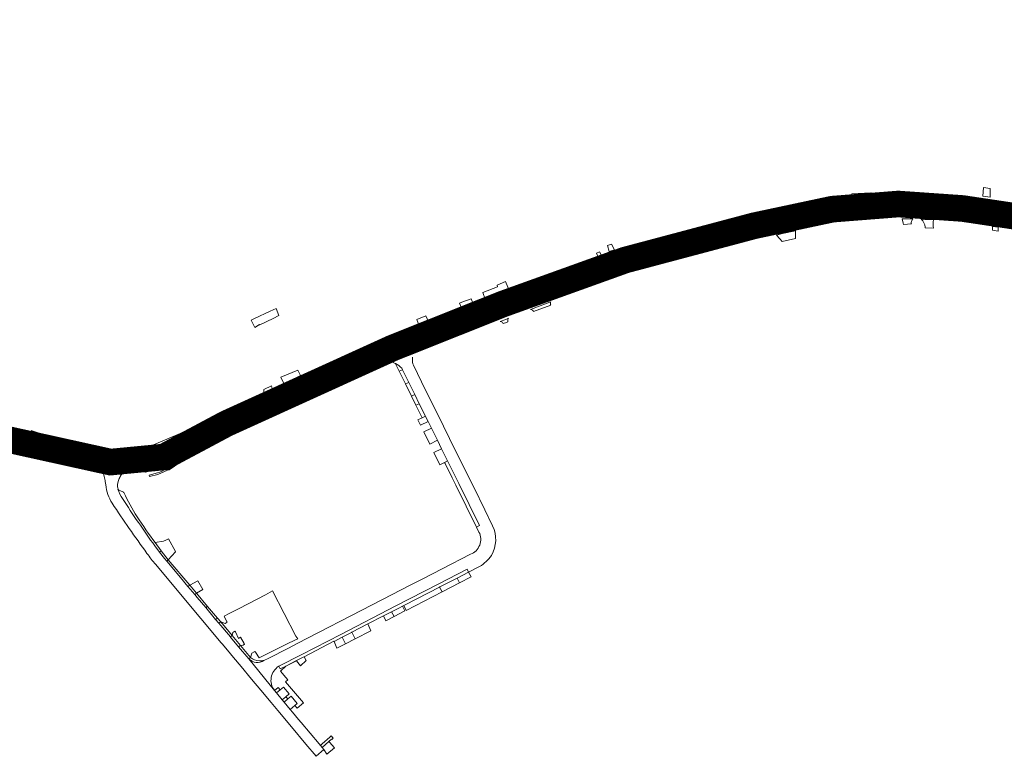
# Model space of a CAD drawing. Header units: metres. Extents: x 166325 to 190320, y 381923 to 404576.
# Tile 744 of 1056: x 176273 to 176828, y 394870 to 395285. Entities that reach past the tile are written whole.
import ezdxf

# ---------------------------------------------------------------- set-up
doc = ezdxf.new("R2010")
doc.units = ezdxf.units.M
for name, color, linetype, lineweight in [('B-WE-VH-VERHARDING_ASFALT-GV', 8, 'Continuous', 18), ('B-WE-VH-VERHARDING_BETONSTRAATSTEEN-GV', 8, 'Continuous', 18), ('B-WE-VH-VERHARDING_GESLOTEN-GV', 8, 'Continuous', 18), ('B-WE-VH-VERHARDING_HALFVERHARDING-GV', 8, 'Continuous', 18), ('B-WE-VH-VERHARDING_N-WEG', 8, 'Continuous', 18), ('B-WE-VH-VERHARDING_STRAATBAKSTEEN-GV', 8, 'Continuous', 18)]:
    doc.layers.add(name, color=color, linetype=linetype, lineweight=lineweight)

msp = doc.modelspace()

# ---------------------------------------------------------------- linework, layer by layer
at = {"layer": 'B-WE-VH-VERHARDING_ASFALT-GV', "flags": 128}
for points in [[(176755.58, 395177.663), (176764.501, 395177.96), (176774.158, 395178.004), (176775.979, 395178.012), (176777.551, 395178.003), (176780.106, 395177.933), (176790.112, 395177.441), (176791.279, 395177.332), (176792.828, 395177.265), (176797.768, 395176.88), (176802.701, 395176.413), (176813.8, 395175.02), (176814.786, 395180.963), (176814.178, 395181.055), (176807.74, 395181.891), (176801.804, 395182.531), (176801.549, 395182.551), (176791.476, 395183.354), (176789.233, 395183.533), (176788.507, 395183.577), (176786.309, 395183.711), (176785.511, 395183.759), (176782.763, 395183.849), (176781.785, 395183.881), (176781.437, 395183.884), (176771.186, 395183.978), (176770.26, 395183.986), (176768.552, 395184.002), (176762.142, 395183.897), (176755.736, 395183.64), (176740.528, 395182.338), (176733.672, 395181.533), (176731.347, 395181.192), (176730.074, 395181.005), (176722.58, 395179.877), (176712.861, 395178.132), (176706.327, 395176.714), (176704.952, 395176.415), (176702.773, 395175.942), (176690.703, 395172.942), (176636.808, 395158.649), (176630.543, 395156.929), (176622.507, 395154.614)], [(176970.011, 395139.499), (176968.853, 395139.847), (176963.573, 395141.431), (176853.362, 395172.974), (176853.168, 395173.026), (176847.226, 395174.617), (176842.35, 395175.801), (176840.983, 395176.133), (176834.706, 395177.502), (176822.551, 395179.783), (176821.921, 395179.879), (176814.786, 395180.963), (176813.8, 395175.02), (176814.892, 395174.883), (176820.385, 395174.083), (176826.599, 395173.034), (176829.909, 395172.412)], [(176622.507, 395154.614), (176620.422, 395154.013), (176598.523, 395147.255), (176597.167, 395146.837), (176594.591, 395145.961), (176587.61, 395143.483), (176574.644, 395138.943), (176559.292, 395133.162), (176544.482, 395127.208), (176531.478, 395121.98), (176522.421, 395118.338), (176514.404, 395115.115), (176510.695, 395113.624), (176504.977, 395111.325), (176503.727, 395110.822), (176497.824, 395108.449), (176494.829, 395107.245), (176497.133, 395101.635), (176497.557, 395101.806), (176540.331, 395119.049), (176542.043, 395119.739), (176546.407, 395121.498), (176554.482, 395124.753), (176558.02, 395126.129), (176571.558, 395131.378), (176578.068, 395133.798), (176583.232, 395135.661), (176600.385, 395141.503), (176602.023, 395142.046), (176606.517, 395143.534), (176614.62, 395146.072), (176620.313, 395147.765), (176630.423, 395150.674), (176633.037, 395151.426), (176639.927, 395153.29), (176640.886, 395153.549), (176649.363, 395155.842), (176660.96, 395158.9), (176666.737, 395160.424), (176684.443, 395165.093), (176691.967, 395167.023), (176712.918, 395172.107)], [(176347.773, 395034.631), (176348.227, 395034.768), (176354.769, 395036.84), (176356.162, 395037.312), (176361.32, 395039.49), (176365.59, 395041.492), (176389.588, 395053.499), (176389.896, 395053.653), (176427.468, 395072.451), (176430.619, 395073.875), (176437.341, 395076.912), (176449.563, 395082.283), (176451.719, 395083.183), (176460.739, 395086.927), (176475.9, 395093.057), (176497.133, 395101.635), (176494.829, 395107.245), (176486.873, 395104.046), (176486.526, 395103.907), (176485.044, 395103.311), (176484.79, 395103.207), (176460.022, 395093.093), (176455.171, 395091.064), (176454.28, 395090.691), (176443.281, 395086.091), (176428.062, 395079.343), (176425.32, 395078.059), (176417.172, 395074.245), (176408.162, 395070.222), (176361.333, 395047.163)], [(176311.975, 395041.132), (176276.912, 395048.723), (176264.788, 395051.503), (176236.191, 395058.062), (176189.044, 395069.136), (176185.032, 395070.193), (176173.555, 395073.575), (176168.991, 395075.311), (176164.969, 395076.692), (176161.751, 395077.957), (176157.219, 395079.827), (176157.066, 395079.89), (176156.838, 395079.99), (176154.121, 395074.479), (176153.937, 395074.105), (176160.487, 395071.38)], [(176183.662, 395063.782), (176191.812, 395061.868), (176225.203, 395054.025), (176227.285, 395053.536), (176233.949, 395051.996), (176238.326, 395050.984), (176244.973, 395049.453), (176250.307, 395048.225), (176256.69, 395046.754), (176309.893, 395034.502), (176315.54, 395033.338), (176320.077, 395032.47), (176324.752, 395032.171), (176329.228, 395032.271), (176337.675, 395032.955), (176337.045, 395039.649), (176335.225, 395039.531)], [(176337.045, 395039.649), (176337.675, 395032.955), (176341.511, 395033.353), (176344.26, 395033.8), (176347.773, 395034.631)]]:
    msp.add_lwpolyline(points, dxfattribs=at)
at = {"layer": 'B-WE-VH-VERHARDING_ASFALT-GV'}
for points in [[(176731.688, 395175.251, -0.0229394), (176755.58, 395177.663)], [(176712.918, 395172.107, -0.0165164), (176731.688, 395175.251)], [(176319.785, 395039.782, -0.0212399), (176311.975, 395041.132)]]:
    msp.add_lwpolyline(points, format="xyb", dxfattribs=at)
at = {"layer": 'B-WE-VH-VERHARDING_ASFALT-GV', "flags": 128}
msp.add_lwpolyline([(176572.309, 395124.406), (176572.241, 395124.583), (176572.137, 395125.016), (176572.111, 395125.462), (176572.164, 395125.905), (176572.296, 395126.331), (176571.753, 395126.133), (176560.835, 395121.945), (176561.247, 395121.865), (176561.637, 395121.708), (176561.991, 395121.481), (176562.295, 395121.191), (176562.538, 395120.848), (176562.595, 395120.744)], close=True, dxfattribs=at)
at = {"layer": 'B-WE-VH-VERHARDING_BETONSTRAATSTEEN-GV', "flags": 128}
for points in [[(176775.847, 395171.504), (176775.999, 395171.988), (176776.224, 395172.442), (176776.518, 395172.855), (176776.65, 395173.003), (176775.23, 395173.003), (176770.537, 395173.003), (176771.164, 395170.627), (176771.372, 395169.841), (176775.847, 395170.193), (176775.78, 395170.496), (176775.774, 395171.003)], [(176824.706, 395166.211), (176824.746, 395168.298), (176821.546, 395168.851), (176821.57, 395166.747)], [(176710.456, 395166.354), (176703.143, 395164.753), (176699.624, 395163.871), (176701.541, 395161.801), (176702.852, 395160.386), (176710.33, 395162.015)], [(176665.573, 395157.101), (176666.072, 395158.528), (176666.737, 395160.424), (176660.96, 395158.9), (176662.035, 395157.477), (176662.856, 395156.39)], [(176583.752, 395144.282), (176582.708, 395145.879), (176578.135, 395143.996), (176578.852, 395142.575)], [(176546.711, 395137.65), (176542.018, 395135.583), (176542.257, 395134.745), (176533.953, 395131.466), (176535.269, 395127.859), (176537.774, 395128.837), (176540.302, 395129.753), (176544.595, 395131.067), (176547.942, 395132.092), (176548.942, 395132.333)], [(176528.561, 395125.11), (176527.319, 395127.985), (176522.038, 395126.064), (176520.83, 395125.584), (176522.19, 395122.536), (176522.244, 395122.558), (176523.464, 395123.051)], [(176548.026, 395115.351), (176548.007, 395115.786), (176548.067, 395116.217), (176548.204, 395116.631), (176548.413, 395117.013), (176546.859, 395116.385), (176543.78, 395115.141), (176544.164, 395115.088), (176544.53, 395114.957), (176544.862, 395114.755), (176545.145, 395114.489), (176545.368, 395114.171), (176545.467, 395113.965), (176547.286, 395114.668), (176548.096, 395115.013)], [(176431.04, 395084.722), (176429.547, 395087.698), (176419.931, 395083.773), (176421.496, 395080.532), (176421.868, 395079.761)], [(176492.174, 395080.806), (176488.644, 395087.945), (176486.737, 395087.17), (176490.305, 395079.967)], [(176415.104, 395077.428), (176414.749, 395078.901), (176410.415, 395076.779), (176410.36, 395074.611), (176410.335, 395073.64), (176413.882, 395075.442), (176415.387, 395076.256)], [(176492.174, 395080.806), (176490.305, 395079.967), (176493.709, 395073.095), (176495.556, 395073.967)], [(176495.556, 395073.967), (176493.709, 395073.095), (176496.24, 395067.986), (176498.11, 395068.802)], [(176397.411, 395067.185), (176397.098, 395067.147), (176396.785, 395067.189), (176396.492, 395067.308), (176396.239, 395067.496), (176396.15, 395067.591), (176391.122, 395065.004), (176391.27, 395064.83), (176391.351, 395064.616), (176391.353, 395064.388), (176391.278, 395064.175)], [(176498.11, 395068.802), (176496.24, 395067.986), (176496.401, 395067.661), (176499.815, 395060.871), (176501.604, 395061.737)], [(176388.552, 395062.836), (176388.185, 395063.523), (176384.836, 395061.896), (176385.243, 395061.212)], [(176501.844, 395061.277), (176501.604, 395061.737), (176499.815, 395060.871), (176497.312, 395059.659), (176498.77, 395056.643), (176503.093, 395058.732)], [(176374.718, 395056.046), (176374.275, 395056.815), (176370.613, 395055.16), (176370.925, 395054.184)], [(176278.121, 395050.631), (176280.095, 395050.197), (176285.285, 395049.057), (176285.889, 395050.764), (176286.104, 395051.373), (176281.309, 395052.858), (176279.606, 395053.515), (176279.305, 395053.631)], [(176504.934, 395055.033), (176500.609, 395052.914), (176503.983, 395046.054), (176508.323, 395048.149)], [(176514.073, 395036.494), (176510.672, 395043.351), (176506.345, 395041.279), (176509.727, 395034.411), (176512.357, 395035.671)], [(176520.36, 395023.809), (176514.073, 395036.494), (176512.357, 395035.671), (176512.642, 395035.092), (176516.608, 395027.039), (176518.344, 395023.593), (176518.726, 395022.818), (176530.437, 394999.196), (176532.098, 395000.003)], [(176356.545, 394992.628), (176355.122, 394991.898), (176353.818, 394991.187), (176349.002, 394990.432), (176352.357, 394985.835), (176356.459, 394980.823), (176360.499, 394985.327), (176360.595, 394985.434)], [(176356.459, 394980.823), (176355.623, 394979.96), (176363.294, 394970.788), (176367.547, 394965.727), (176368.601, 394966.386)], [(176449.963, 394934.812), (176450.01, 394934.704), (176454.651, 394937.11), (176459.857, 394939.809), (176460.036, 394939.901), (176469.136, 394944.59), (176477.838, 394949.074), (176482.496, 394951.474), (176486.539, 394953.557), (176488.592, 394954.61), (176489.342, 394954.995), (176490.126, 394955.397), (176509.533, 394965.396), (176509.696, 394965.48), (176519.401, 394970.477), (176525.885, 394973.816), (176525.071, 394975.435), (176508.782, 394967.046), (176484.902, 394954.727), (176453.777, 394938.686), (176431.873, 394927.395), (176418.804, 394920.674), (176419.596, 394919.153), (176422.765, 394920.783), (176428.795, 394923.885), (176432.566, 394925.825), (176433.077, 394926.089)], [(176525.885, 394973.816), (176519.401, 394970.477), (176520.887, 394967.77), (176527.321, 394971.083)], [(176373.08, 394968.924), (176368.601, 394966.386), (176372.369, 394961.906), (176375.867, 394963.912)], [(176520.887, 394967.77), (176519.401, 394970.477), (176509.696, 394965.48), (176509.533, 394965.396), (176511.029, 394962.695)], [(176372.369, 394961.906), (176371.431, 394961.104), (176372.817, 394959.455), (176377.601, 394953.769), (176378.673, 394954.41)], [(176411.263, 394961.008), (176396.471, 394953.348), (176396.024, 394953.117), (176390.892, 394950.459), (176387.972, 394948.947), (176388.14, 394948.61), (176389.539, 394945.805), (176389.694, 394945.495), (176388.628, 394944.873), (176386.024, 394945.67), (176392.464, 394938.013), (176392.878, 394939.689), (176394.098, 394940.461), (176394.302, 394940.062), (176396.161, 394936.436), (176397.247, 394937.047), (176399.196, 394933.568), (176399.442, 394933.128), (176398.758, 394932.669), (176397.163, 394932.426), (176402.867, 394925.644), (176403.59, 394928.136), (176405.306, 394929.091), (176405.638, 394928.601), (176407.733, 394925.508), (176423.162, 394933.124), (176428.229, 394935.626), (176429.505, 394936.256), (176428.457, 394937.734), (176415.244, 394963.236)], [(176511.029, 394962.695), (176509.533, 394965.396), (176490.126, 394955.397), (176489.342, 394954.995), (176490.72, 394952.237)], [(176378.673, 394954.41), (176377.601, 394953.769), (176382.423, 394948.038), (176383.191, 394947.126), (176384.266, 394947.761)], [(176483.984, 394948.769), (176482.496, 394951.474), (176477.838, 394949.074), (176479.23, 394946.321)], [(176490.012, 394951.873), (176488.592, 394954.61), (176486.539, 394953.557), (176482.496, 394951.474), (176483.984, 394948.769)], [(176384.266, 394947.761), (176383.191, 394947.126), (176384.998, 394944.981), (176386.024, 394945.67)], [(176469.136, 394944.59), (176460.036, 394939.901), (176461.898, 394936.194), (176470.808, 394940.728)], [(176460.036, 394939.901), (176459.857, 394939.809), (176454.651, 394937.11), (176456.464, 394933.428), (176461.898, 394936.194)], [(176392.464, 394938.013), (176391.517, 394937.242), (176391.622, 394937.117), (176396.165, 394931.666), (176397.163, 394932.426)], [(176454.651, 394937.11), (176450.01, 394934.704), (176451.644, 394930.975), (176456.464, 394933.428)], [(176428.904, 394923.706), (176428.795, 394923.885), (176422.765, 394920.783), (176422.829, 394920.655)], [(176433.077, 394926.089), (176432.566, 394925.825), (176428.795, 394923.885), (176428.904, 394923.706), (176431.017, 394920.966), (176434.346, 394923.863)], [(176424.706, 394905.068), (176421.448, 394908.953), (176419.605, 394907.404), (176417.524, 394905.644), (176420.767, 394901.763), (176422.882, 394903.503)], [(176425.73, 394903.826), (176423.866, 394902.284), (176421.785, 394900.503), (176425.317, 394896.314), (176427.9, 394898.545), (176429.284, 394899.741)], [(176447.15, 394878.247), (176448.603, 394879.495), (176448.681, 394879.403), (176449.336, 394879.961), (176449.572, 394880.161), (176448.456, 394881.474), (176447.59, 394880.687), (176443.384, 394876.899), (176442.341, 394875.959), (176443.272, 394874.847)], [(176450.199, 394874.724), (176447.421, 394877.956), (176447.15, 394878.247), (176443.272, 394874.847), (176444.235, 394873.696), (176445.992, 394871.056)]]:
    msp.add_lwpolyline(points, close=True, dxfattribs=at)
for points in [[(176788.253, 395172.493), (176782.923, 395172.802), (176781.38, 395172.891)], [(176783.613, 395168.367), (176783.613, 395167.934), (176783.827, 395167.934), (176788.372, 395167.827)], [(176497.557, 395101.806), (176497.133, 395101.635), (176475.9, 395093.057)], [(176481.469, 395092.678), (176482.229, 395092.458)], [(176484.607, 395091.469), (176484.734, 395091.213), (176486.737, 395087.17), (176488.644, 395087.945)], [(176488.19, 395088.863), (176488.644, 395087.945), (176492.174, 395080.806), (176495.556, 395073.967), (176498.11, 395068.802), (176501.604, 395061.737), (176501.844, 395061.277), (176503.093, 395058.732), (176504.934, 395055.033), (176508.323, 395048.149), (176510.672, 395043.351), (176514.073, 395036.494), (176520.36, 395023.809), (176532.098, 395000.003), (176530.437, 394999.196), (176531.799, 394996.396)], [(176488.644, 395087.945), (176488.19, 395088.863)], [(176539.517, 394999.974), (176535.077, 395008.981), (176528.814, 395021.678), (176522.722, 395033.954), (176515.174, 395049.206), (176508.294, 395063.059), (176501.65, 395076.513), (176494.795, 395090.467)], [(176355.741, 395032.179), (176355.666, 395032.138), (176355.589, 395032.096), (176355.975, 395031.403), (176356.981, 395031.468), (176369.497, 395040.142)], [(176369.497, 395040.142), (176368.706, 395040.738), (176366.581, 395039.466), (176365.638, 395038.901), (176361.06, 395035.75)], [(176335.875, 395032.601), (176337.675, 395032.955), (176329.228, 395032.271), (176324.752, 395032.171), (176320.077, 395032.47), (176315.54, 395033.338), (176315.491, 395032.927)], [(176320.315, 395027.688), (176320.804, 395025.44), (176320.879, 395025.003), (176321.14, 395023.024)], [(176350.293, 395029.758), (176345.624, 395028.442), (176345.88, 395027.751), (176350.516, 395028.863), (176355.975, 395031.403)], [(176355.975, 395031.403), (176355.589, 395032.096)], [(176327.751, 395023.359), (176328.331, 395025.458)], [(176328.027, 395020.574), (176328.149, 395020.58)], [(176331.438, 395018.657), (176331.246, 395018.941), (176330.862, 395019.168), (176328.638, 395020.06)], [(176348.852, 394988.63), (176351.527, 394984.978), (176352.357, 394985.835), (176349.002, 394990.432)], [(176401.858, 394924.835), (176396.165, 394931.666), (176391.622, 394937.117), (176391.517, 394937.242), (176384.998, 394944.981), (176383.191, 394947.126), (176382.423, 394948.038), (176377.601, 394953.769), (176372.817, 394959.455), (176371.431, 394961.104), (176367.547, 394965.727), (176363.294, 394970.788), (176355.623, 394979.96), (176354.372, 394981.456), (176351.527, 394984.978), (176348.852, 394988.63)], [(176526.992, 394983.848), (176511.007, 394975.664), (176499.662, 394969.804), (176492.619, 394966.159), (176482.882, 394961.153), (176471.472, 394955.409), (176429.214, 394933.523), (176424.261, 394930.979), (176412.748, 394925.068), (176410.38, 394924.005), (176410.44, 394923.881)], [(176349.349, 394978.021), (176367.978, 394955.799), (176381.668, 394939.529), (176386.167, 394934.182), (176386.788, 394933.438), (176389.837, 394929.785), (176393.298, 394925.638), (176397.566, 394920.524), (176403.457, 394913.465), (176408.747, 394907.153), (176414.49, 394900.3), (176418.241, 394895.809), (176426.053, 394886.457), (176434.177, 394876.75), (176439.914, 394869.904), (176444.235, 394873.696), (176443.272, 394874.847), (176442.341, 394875.959), (176441.57, 394876.88), (176431.418, 394889.013), (176429.964, 394890.756), (176426.532, 394894.874), (176425.317, 394896.314), (176421.785, 394900.503), (176420.767, 394901.763), (176417.524, 394905.644), (176416.391, 394907.067), (176401.858, 394924.835)], [(176508.782, 394967.046), (176525.071, 394975.435), (176525.885, 394973.816), (176532.136, 394977.007)], [(176418.804, 394920.674), (176431.873, 394927.395), (176453.777, 394938.686), (176484.902, 394954.727), (176508.782, 394967.046)], [(176402.867, 394925.644), (176401.858, 394924.835)], [(176401.858, 394924.835), (176416.391, 394907.067)], [(176410.44, 394923.881), (176410.38, 394924.005)], [(176416.391, 394907.067), (176418.412, 394908.755), (176419.605, 394907.404), (176421.448, 394908.953), (176424.706, 394905.068), (176422.882, 394903.503), (176423.866, 394902.284), (176425.73, 394903.826), (176429.284, 394899.741), (176427.9, 394898.545), (176429.13, 394897.037), (176432.706, 394900.013), (176422.624, 394911.88), (176423.948, 394913.005), (176422.852, 394914.312), (176422.751, 394914.434), (176419.875, 394917.86)], [(176419.892, 394918.084), (176422.829, 394920.655), (176422.765, 394920.783), (176419.596, 394919.153), (176418.804, 394920.674)]]:
    msp.add_lwpolyline(points, dxfattribs=at)
at = {"layer": 'B-WE-VH-VERHARDING_BETONSTRAATSTEEN-GV'}
for points in [[(176781.38, 395172.891, -0.1778223), (176783.613, 395168.367)], [(176788.372, 395167.827, -0.1116627), (176788.253, 395172.493)], [(176494.818, 395097.565, -0.1186195), (176497.557, 395101.806)], [(176494.207, 395094.051, -0.0251176), (176494.268, 395095.127)], [(176475.9, 395093.057, -0.094263), (176481.469, 395092.678)], [(176482.229, 395092.458, -0.0431889), (176484.607, 395091.469)], [(176484.607, 395091.469, -0.0741773), (176488.19, 395088.863)], [(176494.795, 395090.467, -0.084827), (176494.207, 395094.051)], [(176315.491, 395032.927, -0.2775507), (176320.315, 395027.688)], [(176328.331, 395025.458, -0.0434274), (176329.394, 395027.782)], [(176329.394, 395027.782, -0.2306285), (176335.875, 395032.601)], [(176355.589, 395032.096, -0.0403748), (176350.293, 395029.758)], [(176321.14, 395023.024, 0.1189317), (176324.786, 395012.664)], [(176328.149, 395020.58, -0.1194398), (176327.751, 395023.359)], [(176330.586, 395015.295, -0.0786006), (176328.027, 395020.574)], [(176328.638, 395020.06, -0.2051732), (176328.149, 395020.58)], [(176338.859, 395005.073, -0.0399536), (176331.438, 395018.657)], [(176324.786, 395012.664, 0.011825), (176344.43, 394984.377)], [(176330.586, 395015.295, 0.0114999), (176348.852, 394988.63)], [(176349.002, 394990.432, -0.0119452), (176338.859, 395005.073)], [(176538.796, 394983.242, 0.2477273), (176539.517, 394999.974)], [(176531.799, 394996.396, -0.445434), (176526.992, 394983.848)], [(176344.43, 394984.377, 0.0215524), (176349.349, 394978.021)], [(176532.136, 394977.007, 0.1258666), (176538.796, 394983.242)], [(176401.858, 394924.835, 0.3467618), (176410.44, 394923.881)], [(176407.848, 394923.677, -0.1640484), (176402.867, 394925.644)], [(176410.38, 394924.005, -0.0726781), (176407.848, 394923.677)], [(176418.804, 394920.674, 0.4473377), (176416.391, 394907.067)], [(176419.875, 394917.86, -0.4059504), (176419.892, 394918.084)]]:
    msp.add_lwpolyline(points, format="xyb", dxfattribs=at)
at = {"layer": 'B-WE-VH-VERHARDING_GESLOTEN-GV', "flags": 128}
msp.add_lwpolyline([(176414.002, 395121.066), (176405.033, 395116.78), (176403.255, 395115.882), (176405.276, 395111.853), (176408.013, 395113.467), (176408.147, 395113.199), (176415.577, 395116.913), (176418.937, 395118.592), (176417.288, 395122.465)], close=True, dxfattribs=at)
at = {"layer": 'B-WE-VH-VERHARDING_HALFVERHARDING-GV', "flags": 128}
msp.add_lwpolyline([(176599.803, 395154.546), (176598.172, 395153.652), (176598.95, 395152.043), (176600.687, 395152.793)], close=True, dxfattribs=at)
at = {"layer": 'B-WE-VH-VERHARDING_N-WEG', "const_width": 15, "flags": 128}
msp.add_lwpolyline([(175978.968, 395277.915), (175993.799, 395248.586), (176018.131, 395226.339), (176031.563, 395204.815), (176067.391, 395153.747), (176097.848, 395115.365), (176132.14, 395088.788), (176164.22, 395072.825), (176249.53, 395052.26), (176323.883, 395035.859), (176353.964, 395038.745), (176389.099, 395057.506), (176482.875, 395100.158), (176545.274, 395125.027), (176614.257, 395149.817), (176687.116, 395169.183), (176731.223, 395178.538), (176768.427, 395181.443), (176804.663, 395178.926), (176852.719, 395171.76)], dxfattribs=at)
at = {"layer": 'B-WE-VH-VERHARDING_STRAATBAKSTEEN-GV', "flags": 128}
for points in [[(176820.248, 395190.285), (176816.6, 395190.71), (176816.115, 395185.851), (176820.198, 395185.314)], [(176729.11, 395183.368), (176726.635, 395183.113), (176723.598, 395182.754), (176722.285, 395182.577), (176722.58, 395179.877), (176730.074, 395181.005), (176731.347, 395181.192)], [(176754.542, 395184.826), (176741.569, 395184.129), (176740.528, 395182.338), (176755.736, 395183.64)], [(176752.929, 395187.792), (176742.149, 395187.133), (176741.738, 395186.229), (176742.036, 395186.246), (176753.639, 395186.899)], [(176771.026, 395185.779), (176770.223, 395185.733), (176770.26, 395183.986), (176771.186, 395183.978)], [(176787.949, 395186.338), (176786.578, 395186.342), (176785.555, 395186.33), (176784.835, 395186.328), (176784.173, 395186.316), (176784.114, 395186.315), (176784.041, 395186.314), (176783.96, 395186.313), (176783.001, 395186.293), (176781.437, 395183.884), (176781.785, 395183.881), (176782.763, 395183.849), (176785.511, 395183.759), (176786.309, 395183.711), (176788.507, 395183.577)], [(176820.036, 395183.212), (176815.803, 395183.842), (176814.178, 395181.055), (176814.786, 395180.963), (176821.921, 395179.879)], [(176705.621, 395179.501), (176704.916, 395179.359), (176704.214, 395179.213), (176704.717, 395177.308), (176704.952, 395176.415), (176706.327, 395176.714), (176706.103, 395177.599)], [(176710.619, 395168.576), (176712.918, 395172.107), (176691.967, 395167.023), (176695.168, 395164.842)], [(176826.599, 395173.034), (176820.385, 395174.083), (176821.521, 395170.973), (176824.335, 395170.499)], [(176634.249, 395161.004), (176631.491, 395160.245), (176630.543, 395156.929), (176636.808, 395158.649)], [(176606.621, 395158.866), (176604.256, 395158.12), (176605.209, 395154.61), (176608.181, 395155.561)], [(176639.927, 395153.29), (176633.037, 395151.426), (176630.423, 395150.674), (176633.982, 395148.655), (176635.053, 395148.964), (176639.584, 395150.197)], [(176617, 395143.751), (176621.11, 395144.938), (176620.313, 395147.765), (176614.62, 395146.072), (176606.517, 395143.534), (176602.023, 395142.046), (176602.586, 395140.29), (176602.898, 395139.319), (176603.175, 395139.413), (176610.075, 395141.621)], [(176578.068, 395133.798), (176571.558, 395131.378), (176558.02, 395126.129), (176561.78, 395124.536), (176571.848, 395128.337), (176579.033, 395130.966)], [(176531.478, 395121.98), (176529.288, 395123.065), (176522.898, 395120.486), (176522.421, 395118.338)], [(176501.816, 395118.293), (176496.656, 395116.33), (176498.048, 395112.782), (176503.368, 395114.932)], [(176546.407, 395121.498), (176542.043, 395119.739), (176540.331, 395119.049), (176543.017, 395117.936), (176544.074, 395117.498), (176546.163, 395118.343)], [(176504.977, 395111.325), (176502.918, 395112.201), (176502.646, 395112.316), (176498.492, 395110.64), (176497.824, 395108.449), (176503.727, 395110.822)], [(176460.739, 395086.927), (176451.719, 395083.183), (176454.96, 395081.441), (176460.703, 395083.761)], [(176425.468, 395069.045), (176430.689, 395071.272), (176430.619, 395073.875), (176427.468, 395072.451), (176389.896, 395053.653)]]:
    msp.add_lwpolyline(points, close=True, dxfattribs=at)
for points in [[(176791.279, 395177.332), (176790.112, 395177.441), (176780.106, 395177.933), (176777.551, 395178.003), (176775.979, 395178.012), (176774.158, 395178.004), (176764.501, 395177.96), (176766.823, 395175.167)], [(176788.166, 395174.413), (176788.166, 395174.901)], [(176622.507, 395154.614), (176617.044, 395156.191), (176613.016, 395155.012)], [(176599.767, 395150.028), (176599.383, 395149.172), (176598.523, 395147.255), (176620.422, 395154.013), (176622.507, 395154.614)], [(176544.956, 395129.02), (176544.482, 395127.208), (176559.292, 395133.162)], [(176370.925, 395054.184), (176370.613, 395055.16), (176348.173, 395045.585), (176346.401, 395045.112), (176346.881, 395043.549), (176347.945, 395043.875), (176348.992, 395044.221)], [(176356.229, 395046.971), (176370.925, 395054.184)], [(176354.358, 395033.777), (176354.769, 395036.84), (176348.227, 395034.768), (176347.773, 395034.631), (176344.26, 395033.8), (176341.511, 395033.353), (176343.647, 395030.12)]]:
    msp.add_lwpolyline(points, dxfattribs=at)
at = {"layer": 'B-WE-VH-VERHARDING_STRAATBAKSTEEN-GV'}
for points in [[(176766.823, 395175.167, -0.0110586), (176788.166, 395174.413)], [(176788.166, 395174.901, -0.3571085), (176791.279, 395177.332)], [(176343.647, 395030.12, 0.0167596), (176349.599, 395031.726)]]:
    msp.add_lwpolyline(points, format="xyb", dxfattribs=at)

doc.saveas('drawing.dxf')
